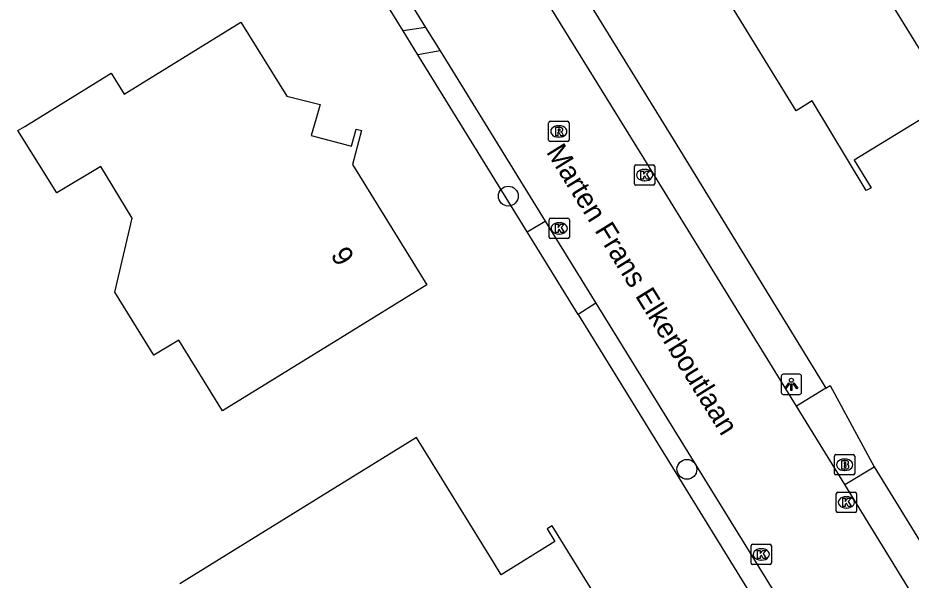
# Model space of a CAD drawing. Extents: x 157321 to 158827, y 386650 to 388532.
# Drawn here: x 158585.64 to 158629.61, y 387317.3 to 387344.98 of the extents above; entities that cross this region are included whole.
import ezdxf

# ---------------------------------------------------------------- set-up
doc = ezdxf.new("R2010")
doc.units = 0
for name, color, linetype in [('IMGEO_Boom', 7, 'Continuous'), ('IMGEO_Brandkraan', 7, 'Continuous'), ('IMGEO_Groenvoorziening', 7, 'Continuous'), ('IMGEO_Kolk', 7, 'Continuous'), ('IMGEO_Lichtpunt', 7, 'Continuous'), ('IMGEO_Openbare_ruimte_label', 7, 'Continuous'), ('IMGEO_Pand', 7, 'Continuous'), ('IMGEO_Pand_nummerreeks', 7, 'Continuous'), ('IMGEO_Rijbaan_lokaal_gesloten', 7, 'Continuous'), ('IMGEO_Rioolput', 7, 'Continuous'), ('IMGEO_Voetpad_open', 7, 'Continuous')]:
    doc.layers.add(name, color=color, linetype=linetype)

msp = doc.modelspace()

# ---------------------------------------------------------------- linework, layer by layer
at = {"layer": 'IMGEO_Boom'}
for centre in [(158609.777, 387336.206), (158618.57, 387322.757)]:
    msp.add_circle(centre, 0.489, dxfattribs=at)
at = {"layer": 'IMGEO_Brandkraan'}
for p, q in [((158625.83, 387322.553), (158625.83, 387323.405)), ((158625.905, 387323.479), (158626.757, 387323.479)), ((158626.831, 387323.405), (158626.831, 387322.553)), ((158626.318, 387323.259), (158626.343, 387323.259)), ((158626.757, 387322.479), (158625.905, 387322.479)), ((158626.341, 387322.699), (158626.316, 387322.699))]:
    msp.add_line(p, q, dxfattribs=at)
for points in [[(158625.83, 387322.553), (158625.83, 387323.405)], [(158625.905, 387323.479), (158626.757, 387323.479)], [(158626.831, 387323.405), (158626.831, 387322.553)], [(158626.178, 387323.179), (158626.178, 387322.779), (158626.391, 387322.779)], [(158626.409, 387323.179), (158626.178, 387323.179)], [(158626.357, 387323.098), (158626.303, 387323.098), (158626.303, 387323.022)], [(158626.303, 387323.022), (158626.356, 387323.022)], [(158626.365, 387322.946), (158626.303, 387322.946), (158626.303, 387322.865)], [(158626.303, 387322.865), (158626.365, 387322.865)], [(158626.757, 387322.479), (158625.905, 387322.479)]]:
    msp.add_lwpolyline(points, dxfattribs=at)
for centre, radius, start, end in [((158625.907, 387323.403), 0.0765, 91.552, 178.448), ((158625.907, 387323.403), 0.0765, 91.552, 178.448), ((158626.755, 387323.403), 0.0765, 1.552, 88.448), ((158626.755, 387323.403), 0.0765, 1.552, 88.448), ((158626.358, 387323.06), 0.0379, 267.8285, 90.9355), ((158626.366, 387322.905), 0.0404, 269.8759, 90.5077), ((158626.413, 387323.034), 0.145, 59.4692, 91.5367), ((158626.438, 387323.081), 0.0922, 285.5137, 58.1501), ((158626.443, 387322.889), 0.105, 301.3115, 78.989), ((158625.907, 387322.555), 0.0765, 181.552, 268.448), ((158625.907, 387322.555), 0.0765, 181.552, 268.448), ((158626.397, 387323.03), 0.251, 268.6676, 293.5347), ((158626.755, 387322.555), 0.0765, 271.552, 358.448), ((158626.755, 387322.555), 0.0765, 271.552, 358.448)]:
    msp.add_arc(centre, radius, start, end, dxfattribs=at)
for centre, major_axis, ratio, start_param, end_param in [((158626.317, 387322.979), (-0.387, 0.002), 0.722429, 4.712389, 7.853982), ((158626.342, 387322.979), (-0.39, 0.002), 0.717154, 1.570796, 4.712389)]:
    msp.add_ellipse(centre, major_axis=major_axis, ratio=ratio, start_param=start_param, end_param=end_param, dxfattribs=at)
at = {"layer": 'IMGEO_Groenvoorziening'}
for points in [[(158604.6, 387344.335), (158600.224, 387351.428), (158592.766, 387363.747)], [(158611.142, 387349.961), (158617.891, 387339.001), (158625.408, 387326.752)], [(158610.704, 387334.442), (158605.32, 387343.168)], [(158613.21, 387330.381), (158625.066, 387311.167)], [(158627.79, 387322.88), (158639.943, 387303.118)]]:
    msp.add_lwpolyline(points, dxfattribs=at)
at = {"layer": 'IMGEO_Kolk'}
for p, q in [((158615.985, 387336.815), (158615.985, 387337.667)), ((158616.06, 387337.741), (158616.912, 387337.741)), ((158616.473, 387337.521), (158616.498, 387337.521)), ((158616.986, 387337.667), (158616.986, 387336.815)), ((158616.496, 387336.961), (158616.471, 387336.961)), ((158616.912, 387336.741), (158616.06, 387336.741)), ((158611.782, 387334.192), (158611.782, 387335.044)), ((158611.857, 387335.118), (158612.709, 387335.118)), ((158612.27, 387334.898), (158612.295, 387334.898)), ((158612.783, 387335.044), (158612.783, 387334.192)), ((158612.293, 387334.338), (158612.268, 387334.338)), ((158612.709, 387334.118), (158611.857, 387334.118)), ((158625.92, 387320.703), (158625.92, 387321.555)), ((158625.995, 387321.629), (158626.847, 387321.629)), ((158626.921, 387321.555), (158626.921, 387320.703)), ((158626.408, 387321.409), (158626.433, 387321.409)), ((158626.431, 387320.849), (158626.406, 387320.849)), ((158626.847, 387320.629), (158625.995, 387320.629)), ((158621.725, 387318.142), (158621.725, 387318.994)), ((158621.8, 387319.068), (158622.652, 387319.068)), ((158622.726, 387318.994), (158622.726, 387318.142)), ((158622.213, 387318.848), (158622.238, 387318.848)), ((158622.652, 387318.068), (158621.8, 387318.068)), ((158622.236, 387318.288), (158622.211, 387318.288))]:
    msp.add_line(p, q, dxfattribs=at)
for points in [[(158615.985, 387336.815), (158615.985, 387337.667)], [(158616.06, 387337.741), (158616.912, 387337.741)], [(158616.306, 387337.441), (158616.429, 387337.441), (158616.429, 387337.29), (158616.559, 387337.441), (158616.723, 387337.441), (158616.577, 387337.29), (158616.73, 387337.041), (158616.578, 387337.041), (158616.493, 387337.205), (158616.429, 387337.138), (158616.429, 387337.041), (158616.306, 387337.041), (158616.306, 387337.441)], [(158616.986, 387337.667), (158616.986, 387336.815)], [(158616.912, 387336.741), (158616.06, 387336.741)], [(158611.782, 387334.192), (158611.782, 387335.044)], [(158611.857, 387335.118), (158612.709, 387335.118)], [(158612.103, 387334.818), (158612.226, 387334.818), (158612.226, 387334.667), (158612.356, 387334.818), (158612.52, 387334.818), (158612.374, 387334.667), (158612.527, 387334.418), (158612.375, 387334.418), (158612.29, 387334.582), (158612.226, 387334.515), (158612.226, 387334.418), (158612.103, 387334.418), (158612.103, 387334.818)], [(158612.783, 387335.044), (158612.783, 387334.192)], [(158612.709, 387334.118), (158611.857, 387334.118)], [(158625.92, 387320.703), (158625.92, 387321.555)], [(158625.995, 387321.629), (158626.847, 387321.629)], [(158626.921, 387321.555), (158626.921, 387320.703)], [(158626.241, 387321.329), (158626.364, 387321.329), (158626.364, 387321.178), (158626.494, 387321.329), (158626.658, 387321.329), (158626.512, 387321.178), (158626.665, 387320.929), (158626.513, 387320.929), (158626.428, 387321.093), (158626.364, 387321.026), (158626.364, 387320.929), (158626.241, 387320.929), (158626.241, 387321.329)], [(158626.847, 387320.629), (158625.995, 387320.629)], [(158621.725, 387318.142), (158621.725, 387318.994)], [(158621.8, 387319.068), (158622.652, 387319.068)], [(158622.726, 387318.994), (158622.726, 387318.142)], [(158622.046, 387318.768), (158622.169, 387318.768), (158622.169, 387318.617), (158622.299, 387318.768), (158622.463, 387318.768), (158622.317, 387318.617), (158622.47, 387318.368), (158622.318, 387318.368), (158622.233, 387318.532), (158622.169, 387318.465), (158622.169, 387318.368), (158622.046, 387318.368), (158622.046, 387318.768)], [(158622.652, 387318.068), (158621.8, 387318.068)]]:
    msp.add_lwpolyline(points, dxfattribs=at)
for centre, start, end in [((158616.062, 387337.665), 91.552, 178.448), ((158616.062, 387337.665), 91.552, 178.448), ((158616.91, 387337.665), 1.552, 88.448), ((158616.91, 387337.665), 1.552, 88.448), ((158616.062, 387336.817), 181.552, 268.448), ((158616.062, 387336.817), 181.552, 268.448), ((158616.91, 387336.817), 271.552, 358.448), ((158616.91, 387336.817), 271.552, 358.448), ((158611.859, 387335.042), 91.552, 178.448), ((158611.859, 387335.042), 91.552, 178.448), ((158612.707, 387335.042), 1.552, 88.448), ((158612.707, 387335.042), 1.552, 88.448), ((158611.859, 387334.194), 181.552, 268.448), ((158611.859, 387334.194), 181.552, 268.448), ((158612.707, 387334.194), 271.552, 358.448), ((158612.707, 387334.194), 271.552, 358.448), ((158625.997, 387321.553), 91.552, 178.448), ((158625.997, 387321.553), 91.552, 178.448), ((158626.845, 387321.553), 1.552, 88.448), ((158626.845, 387321.553), 1.552, 88.448), ((158625.997, 387320.705), 181.552, 268.448), ((158625.997, 387320.705), 181.552, 268.448), ((158626.845, 387320.705), 271.552, 358.448), ((158626.845, 387320.705), 271.552, 358.448), ((158621.802, 387318.992), 91.552, 178.448), ((158621.802, 387318.992), 91.552, 178.448), ((158622.65, 387318.992), 1.552, 88.448), ((158622.65, 387318.992), 1.552, 88.448), ((158621.802, 387318.144), 181.552, 268.448), ((158621.802, 387318.144), 181.552, 268.448), ((158622.65, 387318.144), 271.552, 358.448), ((158622.65, 387318.144), 271.552, 358.448)]:
    msp.add_arc(centre, 0.0765, start, end, dxfattribs=at)
for centre, major_axis, ratio, start_param, end_param in [((158616.472, 387337.241), (-0.387, 0.002), 0.722429, 4.712389, 7.853982), ((158616.497, 387337.241), (-0.39, 0.002), 0.717154, 1.570796, 4.712389), ((158612.269, 387334.618), (-0.387, 0.002), 0.722429, 4.712389, 7.853982), ((158612.294, 387334.618), (-0.39, 0.002), 0.717154, 1.570796, 4.712389), ((158626.407, 387321.129), (-0.387, 0.002), 0.722429, 4.712389, 7.853982), ((158626.432, 387321.129), (-0.39, 0.002), 0.717154, 1.570796, 4.712389), ((158622.212, 387318.568), (-0.387, 0.002), 0.722429, 4.712389, 7.853982), ((158622.237, 387318.568), (-0.39, 0.002), 0.717154, 1.570796, 4.712389)]:
    msp.add_ellipse(centre, major_axis=major_axis, ratio=ratio, start_param=start_param, end_param=end_param, dxfattribs=at)
at = {"layer": 'IMGEO_Lichtpunt'}
for p, q in [((158623.212, 387327.344), (158623.212, 387326.537)), ((158623.212, 387327.344), (158623.212, 387326.537)), ((158624.114, 387327.439), (158623.306, 387327.439)), ((158624.114, 387327.439), (158623.306, 387327.439)), ((158624.208, 387326.537), (158624.208, 387327.344)), ((158624.208, 387326.537), (158624.208, 387327.344)), ((158623.306, 387326.443), (158624.114, 387326.443)), ((158623.306, 387326.443), (158624.114, 387326.443))]:
    msp.add_line(p, q, dxfattribs=at)
for points in [[(158623.586, 387327.008), (158623.625, 387326.98), (158623.437, 387326.718), (158623.399, 387326.745), (158623.586, 387327.008)], [(158623.688, 387326.96), (158623.735, 387326.96), (158623.735, 387326.638), (158623.688, 387326.638), (158623.688, 387326.96)], [(158623.798, 387326.98), (158623.836, 387327.007), (158624.023, 387326.745), (158623.984, 387326.717), (158623.798, 387326.98)]]:
    msp.add_lwpolyline(points, dxfattribs=at)
msp.add_circle((158623.711, 387327.142), 0.0994, dxfattribs=at)
for centre, start, end in [((158623.306, 387327.344), 90, 180), ((158623.306, 387327.344), 90, 180), ((158624.114, 387327.344), 0, 90), ((158624.114, 387327.344), 0, 90), ((158623.306, 387326.537), 180, 270), ((158623.306, 387326.537), 180, 270), ((158624.114, 387326.537), 270, 0), ((158624.114, 387326.537), 270, 360)]:
    msp.add_arc(centre, 0.0946, start, end, dxfattribs=at)
at = {"layer": 'IMGEO_Pand'}
for points in [[(158639.959, 387365.094), (158624.589, 387355.644), (158627.472, 387350.956), (158624.984, 387349.426), (158626.662, 387346.698), (158627.643, 387347.301), (158631.575, 387340.908)], [(158631.061, 387340.592), (158626.801, 387337.972), (158627.64, 387336.609), (158627.388, 387336.474), (158624.731, 387340.899), (158623.948, 387340.397), (158620.24, 387346.443), (158619.48, 387345.957), (158617.378, 387349.388), (158619.321, 387350.603), (158617.553, 387353.397), (158616.425, 387352.687), (158616.239, 387352.988), (158612.484, 387359.057), (158616.738, 387361.685)], [(158602.11, 387337.76), (158605.77, 387331.84), (158601.514, 387329.217), (158595.71, 387325.64), (158593.56, 387329.12), (158592.34, 387328.37), (158590.41, 387331.47), (158591.27, 387335.12), (158589.72, 387337.66), (158587.55, 387336.37), (158585.64, 387339.43), (158585.978, 387339.638), (158590.235, 387342.259), (158590.868, 387341.229), (158596.62, 387344.77), (158598.87, 387341.13), (158600.52, 387340.72), (158600.32, 387340.02), (158600.081, 387339.182), (158602.068, 387338.665), (158602.289, 387339.508), (158602.55, 387339.44), (158602.11, 387337.76)], [(158615.364, 387314.451), (158613.139, 387318.04), (158611.941, 387319.977), (158611.686, 387319.819), (158612.07, 387319.198), (158609.433, 387317.568), (158609.049, 387318.189), (158605.258, 387324.322), (158601.006, 387321.693), (158593.605, 387317.118)]]:
    msp.add_lwpolyline(points, dxfattribs=at)
at = {"layer": 'IMGEO_Rijbaan_lokaal_gesloten'}
for points in [[(158593.54, 387364.216), (158605.709, 387344.504)], [(158623.968, 387325.872), (158616.441, 387338.075), (158609.665, 387349.061)], [(158605.709, 387344.504), (158606.417, 387343.359)], [(158606.417, 387343.359), (158611.592, 387334.976)], [(158611.592, 387334.976), (158614.09, 387330.929)], [(158614.09, 387330.929), (158625.953, 387311.715)], [(158626.349, 387322.011), (158623.968, 387325.872)], [(158638.511, 387302.188), (158626.349, 387322.011)]]:
    msp.add_lwpolyline(points, dxfattribs=at)
at = {"layer": 'IMGEO_Rioolput'}
for p, q in [((158611.765, 387338.962), (158611.765, 387339.814)), ((158611.84, 387339.888), (158612.692, 387339.888)), ((158612.253, 387339.668), (158612.278, 387339.668)), ((158612.766, 387339.814), (158612.766, 387338.962)), ((158612.692, 387338.888), (158611.84, 387338.888)), ((158612.276, 387339.108), (158612.251, 387339.108))]:
    msp.add_line(p, q, dxfattribs=at)
for points in [[(158611.765, 387338.962), (158611.765, 387339.814)], [(158611.84, 387339.888), (158612.692, 387339.888)], [(158612.354, 387339.586), (158612.102, 387339.588), (158612.102, 387339.188)], [(158612.766, 387339.814), (158612.766, 387338.962)], [(158612.102, 387339.188), (158612.226, 387339.188), (158612.226, 387339.35), (158612.237, 387339.35)], [(158612.28, 387339.507), (158612.226, 387339.507), (158612.226, 387339.426)], [(158612.226, 387339.426), (158612.278, 387339.426)], [(158612.284, 387339.321), (158612.355, 387339.188), (158612.495, 387339.188), (158612.43, 387339.314)], [(158612.692, 387338.888), (158611.84, 387338.888)]]:
    msp.add_lwpolyline(points, dxfattribs=at)
for centre, radius, start, end in [((158611.842, 387339.812), 0.0765, 91.552, 178.448), ((158611.842, 387339.812), 0.0765, 91.552, 178.448), ((158612.353, 387339.476), 0.109, 350.3612, 89.416), ((158612.69, 387339.812), 0.0765, 1.552, 88.448), ((158612.69, 387339.812), 0.0765, 1.552, 88.448), ((158612.236, 387339.297), 0.0533, 26.0293, 88.6989), ((158612.262, 387339.615), 0.19, 274.7715, 282.9687), ((158612.286, 387339.411), 0.0964, 77.0061, 93.1865), ((158612.3, 387339.468), 0.0378, 276.6634, 79.6772), ((158612.351, 387339.476), 0.112, 277.5842, 350.9817), ((158612.335, 387339.261), 0.108, 29.5134, 73.7905), ((158611.842, 387338.964), 0.0765, 181.552, 268.448), ((158611.842, 387338.964), 0.0765, 181.552, 268.448), ((158612.69, 387338.964), 0.0765, 271.552, 358.448), ((158612.69, 387338.964), 0.0765, 271.552, 358.448)]:
    msp.add_arc(centre, radius, start, end, dxfattribs=at)
for centre, major_axis, ratio, start_param, end_param in [((158612.252, 387339.388), (-0.387, 0.002), 0.722429, 4.712389, 7.853982), ((158612.277, 387339.388), (-0.39, 0.002), 0.717154, 1.570796, 4.712389)]:
    msp.add_ellipse(centre, major_axis=major_axis, ratio=ratio, start_param=start_param, end_param=end_param, dxfattribs=at)
at = {"layer": 'IMGEO_Voetpad_open'}
for points in [[(158605.709, 387344.504), (158604.6, 387344.335)], [(158605.32, 387343.168), (158604.6, 387344.335)], [(158606.417, 387343.359), (158605.32, 387343.168)], [(158610.704, 387334.442), (158611.592, 387334.976)], [(158613.21, 387330.381), (158610.704, 387334.442)], [(158614.09, 387330.929), (158613.21, 387330.381)], [(158625.408, 387326.752), (158625.612, 387326.877), (158627.79, 387322.88)], [(158625.408, 387326.752), (158623.968, 387325.872)], [(158626.349, 387322.011), (158627.79, 387322.88)]]:
    msp.add_lwpolyline(points, dxfattribs=at)

# ---------------------------------------------------------------- texts
at = {"layer": 'IMGEO_Openbare_ruimte_label'}
msp.add_text('Marten Frans Elkerboutlaan', height=1, rotation=301.7201, dxfattribs=at).set_placement((158611.622, 387338.381))
at = {"layer": 'IMGEO_Pand_nummerreeks'}
msp.add_text('9', height=1, rotation=301.7261, dxfattribs=at).set_placement((158601.005, 387333.309))

doc.saveas('drawing.dxf')
